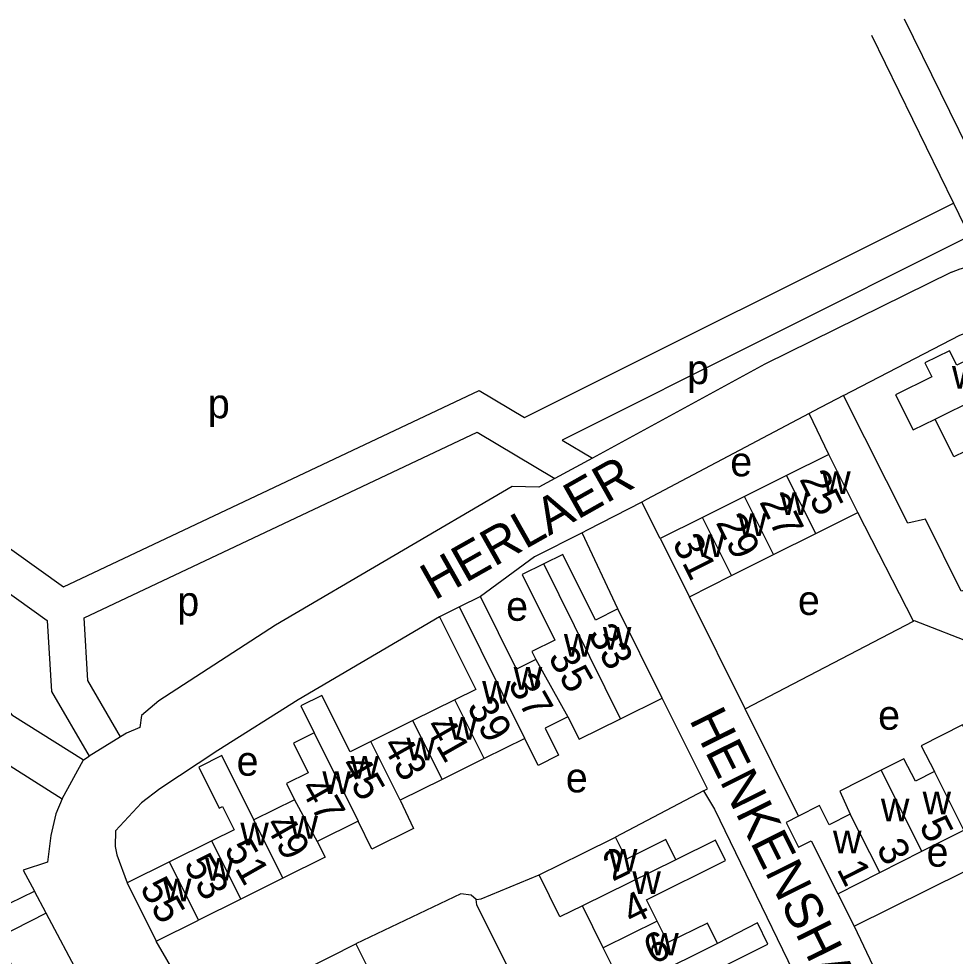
# Model space of a CAD drawing. Extents: x 157794 to 159375, y 380877 to 382306.
# Drawn here: x 158143.1 to 158270.1, y 381540.4 to 381667.6 of the extents above; entities that cross this region are included whole.
import ezdxf

# ---------------------------------------------------------------- set-up
doc = ezdxf.new("R2010")
doc.units = 0
for name, color, linetype in [('BLT_Basislijn', 7, 'Continuous'), ('BLT_Bebouwing', 7, 'Continuous'), ('BLT_Centroide', 7, 'Continuous'), ('BLT_Huisnummer', 7, 'Continuous'), ('BLT_Huisnummer_ tussenligend', 7, 'Continuous'), ('BLT_Onderverdeling_panden', 7, 'Continuous'), ('BLT_Straatnaam', 7, 'Continuous')]:
    doc.layers.add(name, color=color, linetype=linetype)

msp = doc.modelspace()

# ---------------------------------------------------------------- linework, layer by layer
at = {"layer": 'BLT_Basislijn'}
for p, q in [((158263.22, 381667.62), (158274.37, 381644.79)), ((158258.75, 381665.39), (158269.88, 381642.6)), ((158269.88, 381642.6), (158272.07, 381638.11)), ((158252.97, 381608.52), (158250.33, 381614.06)), ((158220.9, 381608.01), (158215.8, 381605.23)), ((158230.12, 381597.11), (158227.6, 381602.05)), ((158264.45, 381585.91), (158256.91, 381600.62)), ((158224.36, 381587.54), (158219.52, 381597.88)), ((158241.64, 381573.99), (158234.06, 381589.21)), ((158241.64, 381573.99), (158264.45, 381585.91)), ((158264.45, 381585.91), (158264.56, 381585.96)), ((158248.89, 381559.43), (158241.64, 381573.99)), ((158156.9, 381570.19), (158152.64, 381567.56)), ((158148.97, 381561.78), (158151.85, 381567.07)), ((158235.99, 381562.86), (158224.05, 381556.59)), ((158143.7, 381552.11), (158145.21, 381549.25)), ((158135.65, 381544.63), (158145.21, 381549.25)), ((158146.78, 381546.28), (158145.21, 381549.25)), ((158157.31, 381526.56), (158146.78, 381546.28)), ((158256.41, 381544.49), (158258.95, 381539.17)), ((158167.98, 381531.66), (158161.74, 381542.47))]:
    msp.add_line(p, q, dxfattribs=at)
for points in [[(158132.38, 381602.52), (158149.17, 381590.55), (158205.56, 381617.18), (158211.71, 381613.5), (158269.88, 381642.6)], [(158272.07, 381638.11), (158216.8, 381610.46), (158220.9, 381608.01)], [(158269.62, 381633.25), (158270.79, 381633.68), (158271.99, 381634.03), (158273.2, 381634.31), (158273.87, 381634.42)], [(158269.62, 381633.25), (158244.3, 381620.76), (158220.9, 381608.01)], [(158254.98, 381616.51), (158270.76, 381624.68), (158273.72, 381625.82), (158276.26, 381626.09), (158278.13, 381625.95), (158280.69, 381625.22), (158282.6, 381623.93), (158307.44, 381597.05), (158307.91, 381596.23), (158308.03, 381596.14)], [(158254.98, 381616.51), (158250.92, 381614.37), (158250.33, 381614.06)], [(158281.73, 381583.06), (158280.31, 381582.82), (158277.92, 381587.03), (158275.53, 381586.62), (158273.37, 381590.65), (158270.92, 381589.95), (158266.09, 381599.73), (158263.7, 381599.18), (158254.98, 381616.51)], [(158250.33, 381614.06), (158228.24, 381602.38), (158227.6, 381602.05)], [(158156.9, 381570.19), (158152.46, 381577.84), (158151.94, 381586.32), (158205.28, 381611.52), (158215.8, 381605.23)], [(158215.8, 381605.23), (158213.64, 381604.06), (158210.02, 381604.14), (158177.91, 381585.34), (158162.09, 381575.1), (158159.74, 381573.09), (158159.52, 381571.44), (158157.68, 381570.68), (158156.9, 381570.19)], [(158227.6, 381602.05), (158220.19, 381598.22), (158219.52, 381597.88)], [(158117.9, 381592.44), (158129.6, 381598.36), (158146.95, 381585.99), (158147.54, 381576.36), (158152.64, 381567.56)], [(158219.52, 381597.88), (158213.06, 381594.6), (158205.73, 381589.24)], [(158117.9, 381592.44), (158124.01, 381590.02), (158128.54, 381587.76), (158137.75, 381578.54), (158142.16, 381573.18), (158151.85, 381567.07)], [(158107.63, 381590.05), (158121.56, 381584.54), (158124.98, 381582.83), (158133.3, 381574.51), (158138.15, 381568.61), (158148.97, 381561.78)], [(158200.17, 381586.48), (158181, 381575.21), (158170.1, 381568.36), (158162.21, 381563.15), (158159.72, 381561.23), (158156.21, 381557.44), (158156.14, 381555.31), (158156.37, 381554.2), (158157.8, 381550.4)], [(158264.56, 381585.96), (158272.94, 381582.74), (158278.71, 381571.25)], [(158235.99, 381562.86), (158236.52, 381563.15), (158230.37, 381575.45)], [(158151.85, 381567.07), (158152.64, 381567.56)], [(158235.99, 381562.86), (158237.46, 381560.36), (158253.07, 381528.17)], [(158148.97, 381561.78), (158148.11, 381559.77), (158147.44, 381556.81), (158146.96, 381553.18), (158143.7, 381552.11)], [(158256.41, 381544.49), (158276.51, 381554.48)], [(158205.15, 381548.11), (158205.8, 381548.21), (158213.68, 381551.47)], [(158205.15, 381548.11), (158204.45, 381548.72), (158203.05, 381548.91), (158188.83, 381542.12)], [(158254.2, 381548.9), (158256.41, 381544.49)], [(158226.98, 381503.7), (158205.21, 381547.4), (158205.15, 381548.11)], [(158146.78, 381546.28), (158140.11, 381542.9), (158151.08, 381522.46), (158157.58, 381526.08)]]:
    msp.add_lwpolyline(points, dxfattribs=at)
at = {"layer": 'BLT_Bebouwing'}
for p, q in [((158252.97, 381608.52), (158247.26, 381605.67)), ((158256.91, 381600.62), (158252.97, 381608.52)), ((158247.26, 381605.67), (158241.55, 381602.81)), ((158241.55, 381602.81), (158235.83, 381599.96)), ((158251.2, 381597.77), (158256.91, 381600.62)), ((158235.83, 381599.96), (158230.12, 381597.11)), ((158230.12, 381597.11), (158234.06, 381589.21)), ((158245.49, 381594.92), (158251.2, 381597.77)), ((158239.77, 381592.07), (158245.49, 381594.92)), ((158234.06, 381589.21), (158239.77, 381592.07)), ((158230.37, 381575.45), (158224.36, 381587.54)), ((158202.25, 381575.22), (158196.55, 381572.39)), ((158196.55, 381572.39), (158190.86, 381569.56)), ((158211.73, 381569.99), (158206.21, 381567.24)), ((158206.21, 381567.24), (158200.51, 381564.42)), ((158200.51, 381564.42), (158194.82, 381561.59)), ((158180.5, 381561.67), (158174.99, 381558.93)), ((158189.12, 381558.76), (158183.58, 381556.01)), ((158265.61, 381554.67), (158271.32, 381557.55)), ((158169.26, 381556.09), (158163.53, 381553.24)), ((158259.91, 381551.78), (158265.61, 381554.67)), ((158163.53, 381553.24), (158157.8, 381550.4)), ((158254.2, 381548.9), (158259.91, 381551.78)), ((158157.8, 381550.4), (158161.74, 381542.47)), ((158173.19, 381548.16), (158167.47, 381545.32)), ((158222.38, 381541.57), (158219.58, 381547.25)), ((158188.83, 381542.12), (158191.68, 381536.36)), ((158225.2, 381535.87), (158222.38, 381541.57))]:
    msp.add_line(p, q, dxfattribs=at)
for points in [[(158275.69, 381617.4), (158274.95, 381618.89), (158276.87, 381619.84), (158275.29, 381623.04), (158270.34, 381620.6), (158269.37, 381622.57), (158266.02, 381620.92), (158266.95, 381619.04), (158262.05, 381616.61), (158264.41, 381611.83), (158267.4, 381613.3)], [(158272.93, 381609.65), (158269.93, 381608.17), (158267.4, 381613.3)], [(158224.36, 381587.54), (158221.32, 381586.03), (158216.89, 381594.95), (158214.3, 381593.66)], [(158214.3, 381593.66), (158211.38, 381592.21), (158215.81, 381583.3), (158212.71, 381581.76), (158213.25, 381580.68)], [(158205.73, 381589.24), (158202.88, 381587.82)], [(158213.25, 381580.68), (158210.63, 381579.38), (158205.73, 381589.24)], [(158202.88, 381587.82), (158200.17, 381586.48)], [(158200.17, 381586.48), (158205.07, 381576.61), (158202.25, 381575.22)], [(158190.86, 381569.56), (158188.02, 381568.15), (158184.22, 381575.79), (158181.37, 381574.38), (158183.18, 381570.74)], [(158224.7, 381572.64), (158230.37, 381575.45)], [(158217.59, 381572.9), (158214.49, 381571.36), (158216.32, 381567.69), (158213.55, 381566.31), (158211.73, 381569.99)], [(158217.59, 381572.9), (158219.1, 381569.86), (158224.7, 381572.64)], [(158273.01, 381568.37), (158271.11, 381571.81), (158265.49, 381568.96), (158267.3, 381565.49)], [(158183.18, 381570.74), (158180.34, 381569.33), (158182.33, 381565.32), (158179.41, 381563.87), (158180.5, 381561.67)], [(158174.99, 381558.93), (158170.65, 381567.66), (158167.5, 381566.1), (158170.28, 381560.5), (158170.74, 381560.73), (158172.3, 381557.6), (158169.26, 381556.09)], [(158267.3, 381565.49), (158264.72, 381564.18), (158263.18, 381567.22), (158260.1, 381565.66)], [(158260.1, 381565.66), (158254.48, 381562.82), (158255.89, 381559.72)], [(158194.82, 381561.59), (158196.64, 381557.77), (158190.99, 381554.97), (158189.12, 381558.76)], [(158255.89, 381559.72), (158253.04, 381558.27), (158251.73, 381560.86), (158248.89, 381559.43)], [(158248.89, 381559.43), (158247.18, 381558.56), (158248.87, 381555.22), (158250.57, 381556.08), (158254.2, 381548.9)], [(158183.58, 381556.01), (158184.65, 381553.85), (158178.92, 381551)], [(158213.68, 381551.47), (158219.57, 381554.38), (158224.05, 381556.59)], [(158232.24, 381553.5), (158230.88, 381556.26), (158225.52, 381553.61), (158224.05, 381556.59)], [(158229.69, 381545.19), (158228.25, 381548.1), (158238.98, 381553.4), (158237.62, 381556.16), (158232.24, 381553.5)], [(158178.92, 381551), (158173.19, 381548.16)], [(158219.58, 381547.25), (158216.5, 381545.78), (158213.68, 381551.47)], [(158161.74, 381542.47), (158167.47, 381545.32)], [(158237.9, 381542.15), (158236.53, 381544.93), (158231.14, 381542.27), (158229.69, 381545.19)], [(158235.43, 381533.77), (158233.96, 381536.74), (158239.28, 381539.37), (158244.73, 381542.05), (158243.31, 381544.94), (158237.9, 381542.15)], [(158180.84, 381538.13), (158185.32, 381540.35), (158188.83, 381542.12)]]:
    msp.add_lwpolyline(points, dxfattribs=at)
at = {"layer": 'BLT_Onderverdeling_panden'}
for p, q in [((158267.4, 381613.3), (158275.69, 381617.4)), ((158251.2, 381597.77), (158247.26, 381605.67)), ((158245.49, 381594.92), (158241.55, 381602.81)), ((158239.77, 381592.07), (158235.83, 381599.96)), ((158224.7, 381572.64), (158214.3, 381593.66)), ((158211.73, 381569.99), (158202.88, 381587.82)), ((158213.25, 381580.68), (158217.59, 381572.9)), ((158206.21, 381567.24), (158202.25, 381575.22)), ((158200.51, 381564.42), (158196.55, 381572.39)), ((158183.18, 381570.74), (158189.12, 381558.76)), ((158194.82, 381561.59), (158190.86, 381569.56)), ((158265.61, 381554.67), (158260.1, 381565.66)), ((158271.32, 381557.55), (158267.3, 381565.49)), ((158180.5, 381561.67), (158183.58, 381556.01)), ((158259.91, 381551.78), (158255.89, 381559.72)), ((158178.92, 381551), (158174.99, 381558.93)), ((158173.19, 381548.16), (158169.26, 381556.09)), ((158232.24, 381553.5), (158219.58, 381547.25)), ((158167.47, 381545.32), (158163.53, 381553.24)), ((158229.69, 381545.19), (158222.38, 381541.57)), ((158237.9, 381542.15), (158225.2, 381535.87))]:
    msp.add_line(p, q, dxfattribs=at)

# ---------------------------------------------------------------- texts
at = {"layer": 'BLT_Centroide'}
for s, p in [('p', (158233.76, 381618.05)), ('w', (158269.69, 381617.44)), ('p', (158168.73, 381613.42)), ('e', (158239.61, 381605.54)), ('w', (158252.08, 381603.14)), ('w', (158246.38, 381600.3)), ('w', (158240.66, 381597.44)), ('w', (158234.95, 381594.59)), ('p', (158164.59, 381586.61)), ('e', (158209.2, 381585.94)), ('e', (158248.79, 381586.73)), ('w', (158217.03, 381581.09)), ('w', (158222.33, 381582.02)), ('w', (158210.23, 381576.58)), ('w', (158205.95, 381574.69)), ('e', (158259.67, 381571.16)), ('w', (158201.38, 381569.81)), ('w', (158195.69, 381567)), ('e', (158172.64, 381564.92)), ('w', (158188.09, 381564.52)), ('w', (158184.27, 381562.44)), ('e', (158217.3, 381562.66)), ('w', (158265.7, 381559.7)), ('w', (158260.05, 381558.73)), ('w', (158173.14, 381555.47)), ('w', (158179.81, 381556.39)), ('w', (158253.55, 381554.38)), ('w', (158223.15, 381551.91)), ('e', (158266.24, 381552.58)), ('w', (158168.36, 381550.7)), ('w', (158162.64, 381547.86)), ('w', (158226.33, 381548.88)), ('w', (158228.76, 381540.53))]:
    msp.add_text(s, height=4, dxfattribs=at).set_placement(p)
at = {"layer": 'BLT_Huisnummer'}
for s, rotation, p in [('25', 296.5273, (158248.93, 381605.18)), ('31', 296.5244, (158231.68, 381596.52)), ('33', 299.5896, (158220.24, 381584.13)), ('37', 299.5896, (158209.37, 381577.39)), ('41', 299.5896, (158198.12, 381571.63)), ('45', 299.5896, (158186.58, 381566.39)), ('49', 299.5896, (158176.38, 381558.31)), ('5', 296.8197, (158265.17, 381558.18)), ('2', 26.2949, (158223.64, 381550.51)), ('1', 296.8197, (158253.99, 381552.27)), ('55', 299.5896, (158159.44, 381549.72)), ('6', 26.2949, (158229.15, 381539.23))]:
    msp.add_text(s, height=4, rotation=rotation, dxfattribs=at).set_placement(p)
at = {"layer": 'BLT_Huisnummer_ tussenligend'}
for s, rotation, p in [('27', 296.5273, (158243.5, 381602.08)), ('29', 296.5273, (158237.6, 381599.28)), ('35', 299.5896, (158214.82, 381581.01)), ('39', 299.5896, (158203.79, 381574.26)), ('43', 299.5896, (158192.31, 381569.07)), ('47', 299.5896, (158181.16, 381563.28)), ('51', 299.5896, (158170.86, 381554.96)), ('3', 296.8197, (158259.37, 381555.13)), ('53', 299.5896, (158165.38, 381552.89)), ('4', 26.2949, (158226.25, 381544.59))]:
    msp.add_text(s, height=4, rotation=rotation, dxfattribs=at).set_placement(p)
at = {"layer": 'BLT_Straatnaam'}
for s, rotation, p in [('HERLAER', 29.4578, (158199.48, 381588.65)), ('HENKENSHAGE', 296.4188, (158233.99, 381572.53))]:
    msp.add_text(s, height=5, rotation=rotation, dxfattribs=at).set_placement(p)

doc.saveas('drawing.dxf')
